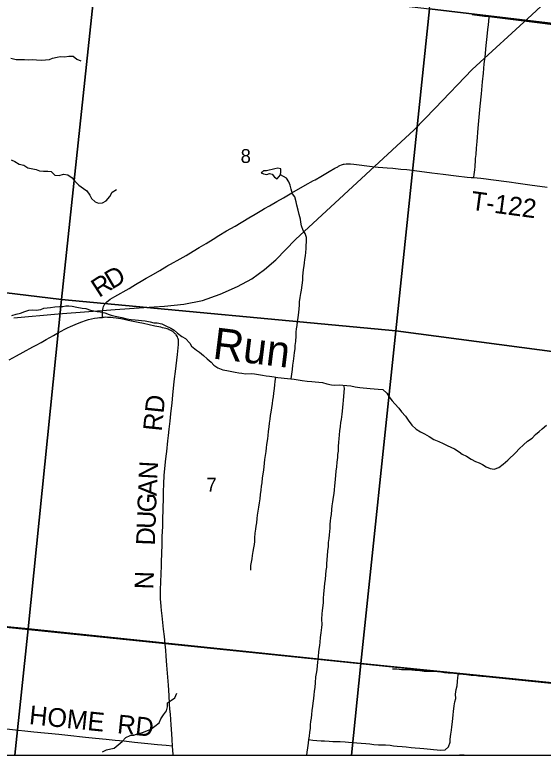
# Model space of a CAD drawing. Extents: x 0 to 1101, y 0 to 440.
# Drawn here: x 842.57 to 844.169, y 368.306 to 370.546 of the extents above; entities that cross this region are included whole.
import ezdxf

# ---------------------------------------------------------------- set-up
doc = ezdxf.new("R2010")
doc.units = 0
for name, color, linetype in [('Default', 7, 'Continuous'), ('GM_X_County_Road', 7, 'Continuous'), ('GM_X_Minor_Lake', 7, 'Continuous'), ('GM_X_Minor_River', 7, 'Continuous'), ('GM_X_Minor_River_Text', 7, 'Continuous'), ('GM_X_Rail_Line', 7, 'Continuous'), ('GM_X_Section', 7, 'Continuous'), ('GM_X_Section_Text', 7, 'Continuous'), ('GM_X_State_Route', 7, 'Continuous'), ('GM_X_Township', 7, 'Continuous'), ('GM_X_Township_Road', 7, 'Continuous'), ('GM_X_Township_Road_Text', 7, 'Continuous'), ('SH_Cut_Line', 7, 'Continuous')]:
    doc.layers.add(name, color=color, linetype=linetype)

msp = doc.modelspace()

# ---------------------------------------------------------------- linework, layer by layer
at = {"layer": 'Default'}
for points in [[(841.5459, 368.3059), (842.5698, 368.3059), (842.6097, 368.6878), (841.5895, 368.7863)], [(842.5698, 368.3059), (843.5891, 368.3059), (843.6172, 368.5829), (842.6097, 368.6878)], [(843.5891, 368.3059), (844.6587, 368.3059), (844.6767, 368.4763), (843.6172, 368.5829)]]:
    msp.add_lwpolyline(points, close=True, dxfattribs=at)
at = {"layer": 'GM_X_County_Road'}
for points in [[(844.6729, 368.4734), (843.0244, 368.6428), (842.0993, 368.7375)], [(838.4388, 368.3059), (844.6555, 368.3059)]]:
    msp.add_lwpolyline(points, dxfattribs=at)
at = {"layer": 'GM_X_Minor_Lake'}
for points in [[(843.3735, 370.0621), (843.3744, 370.0712), (843.3745, 370.0799), (843.3655, 370.0823), (843.3571, 370.0798), (843.3483, 370.0777), (843.34, 370.0766), (843.3319, 370.0745), (843.3228, 370.0738), (843.3179, 370.0702)], [(843.3179, 370.0702), (843.3152, 370.0682), (843.3227, 370.0647), (843.3322, 370.0634), (843.3409, 370.066), (843.3485, 370.0644), (843.356, 370.0548), (843.3642, 370.0501), (843.3735, 370.0621)]]:
    msp.add_lwpolyline(points, dxfattribs=at)
at = {"layer": 'GM_X_Minor_River'}
for points in [[(842.5578, 370.4152), (842.574, 370.4112), (842.5877, 370.4106), (842.5987, 370.4109), (842.6112, 370.4103), (842.6222, 370.4106), (842.6355, 370.41), (842.6503, 370.4086), (842.6628, 370.4096), (842.6746, 370.4113), (842.6842, 370.4154), (842.6975, 370.4186), (842.707, 370.42), (842.7203, 370.4195), (842.7329, 370.4212), (842.7458, 370.4214), (842.7578, 370.4125), (842.7699, 370.4066)], [(842.5587, 370.1072), (842.57, 370.1021), (842.5824, 370.0947), (842.5972, 370.0911), (842.6092, 370.0829), (842.6191, 370.0813), (842.6338, 370.0784), (842.644, 370.0737), (842.6561, 370.0728), (842.6694, 370.0734), (842.6801, 370.0725), (842.6909, 370.0606), (842.7038, 370.06), (842.7171, 370.064), (842.7304, 370.0623), (842.7436, 370.053), (842.7514, 370.043), (842.763, 370.0311), (842.7773, 370.021), (842.7874, 370.0137), (842.7963, 370.001), (842.8019, 369.9903), (842.8131, 369.9803), (842.823, 369.9767), (842.8355, 369.9777), (842.8462, 369.9836), (842.857, 369.996), (842.8648, 370.0099), (842.8775, 370.0181)], [(843.4063, 369.4447), (843.4086, 369.4585), (843.4103, 369.4725), (843.4113, 369.4858), (843.413, 369.4987), (843.4147, 369.5142), (843.4167, 369.5241), (843.418, 369.5351), (843.4186, 369.5453), (843.4199, 369.5578), (843.4209, 369.5753), (843.4214, 369.5855), (843.4227, 369.5958), (843.4244, 369.6064), (843.4257, 369.6174), (843.4274, 369.6303), (843.4291, 369.6451), (843.43, 369.6568), (843.4309, 369.6678), (843.4318, 369.6781), (843.4332, 369.6906), (843.4352, 369.7027), (843.4373, 369.7133), (843.439, 369.7285), (843.4411, 369.7433), (843.4417, 369.755), (843.4422, 369.7649), (843.4435, 369.7751), (843.4455, 369.7865), (843.4464, 369.796), (843.4477, 369.8058), (843.4494, 369.8168), (843.4507, 369.8271), (843.4516, 369.8392), (843.4517, 369.8487), (843.4523, 369.8597), (843.4525, 369.8722), (843.4485, 369.8844), (843.4421, 369.894), (843.4374, 369.9078), (843.4353, 369.9188), (843.4339, 369.9283), (843.4307, 369.9417), (843.4274, 369.9554), (843.4231, 369.9703), (843.4217, 369.9802), (843.417, 369.995), (843.4103, 370.005), (843.4059, 370.0187), (843.4027, 370.0309), (843.3994, 370.0405), (843.3924, 370.0523), (843.3735, 370.0621)], [(842.5611, 369.6369), (842.5733, 369.6402), (842.587, 369.643), (842.6, 369.6485), (842.6118, 369.6525), (842.6232, 369.6532), (842.6338, 369.6522), (842.6479, 369.6547), (842.6575, 369.6588), (842.6677, 369.6594), (842.6772, 369.6604), (842.6909, 369.6625), (842.705, 369.6634), (842.7145, 369.6641), (842.724, 369.6654), (842.7335, 369.6657), (842.7437, 369.6644), (842.757, 369.6612), (842.7736, 369.6587), (842.7846, 369.6578), (842.7986, 369.6523), (842.8088, 369.6502), (842.8187, 369.649), (842.8281, 369.6477), (842.8418, 369.6448), (842.855, 369.639), (842.8648, 369.6365), (842.8788, 369.6337), (842.8936, 369.6308), (842.9087, 369.6268), (842.9216, 369.6248), (842.9341, 369.6234), (842.9436, 369.6225), (842.9534, 369.6213), (842.964, 369.62), (842.9792, 369.6171), (842.9902, 369.6147), (843.0004, 369.6138), (843.0144, 369.6109), (843.0272, 369.6051), (843.0419, 369.598), (843.0517, 369.5918), (843.0618, 369.5829), (843.0754, 369.5733), (843.0863, 369.5666), (843.099, 369.5528), (843.1042, 369.5432), (843.1192, 369.5316), (843.129, 369.525), (843.141, 369.515), (843.1515, 369.505), (843.1635, 369.4953), (843.1725, 369.4857), (843.1845, 369.4783), (843.1992, 369.472), (843.2117, 369.4703), (843.2215, 369.4675), (843.2371, 369.4647), (843.2473, 369.463), (843.2572, 369.4617), (843.2681, 369.4597), (843.2849, 369.4606), (843.2947, 369.4597), (843.3076, 369.4576), (843.3193, 369.4555), (843.3307, 369.4542)], [(843.3584, 369.4499), (843.357, 369.4368), (843.3557, 369.4269), (843.3544, 369.4155), (843.3527, 369.4015), (843.3514, 369.3905), (843.3498, 369.3803), (843.3489, 369.3697), (843.3468, 369.3575), (843.3443, 369.3439), (843.3426, 369.3333), (843.3413, 369.3223), (843.3397, 369.3102), (843.3384, 369.2995), (843.337, 369.2851), (843.3357, 369.2737), (843.3344, 369.2631), (843.3315, 369.2465), (843.3302, 369.2358), (843.3293, 369.2248), (843.3272, 369.2123), (843.3252, 369.2006), (843.3246, 369.1892), (843.3233, 369.1786), (843.3221, 369.1691), (843.3204, 369.1558), (843.3187, 369.1452), (843.317, 369.1304), (843.3157, 369.1202), (843.3144, 369.108), (843.3123, 369.0944), (843.311, 369.0819), (843.3089, 369.0698), (843.3068, 369.0569), (843.3055, 369.0447), (843.3034, 369.0318), (843.3025, 369.0224), (843.3008, 369.0087), (843.2991, 368.9989), (843.2983, 368.9894), (843.2966, 368.9776), (843.2956, 368.964), (843.2947, 368.9526), (843.2942, 368.9431), (843.2925, 368.9336), (843.2905, 368.9226), (843.2884, 368.9097), (843.2871, 368.8999), (843.2851, 368.89), (843.2834, 368.8794), (843.2828, 368.8657)], [(843.3307, 369.4542), (843.3402, 369.453), (843.3549, 369.4505), (843.3655, 369.4488), (843.3754, 369.4475), (843.3849, 369.4466), (843.3951, 369.4457), (843.405, 369.4448), (843.4152, 369.4436), (843.427, 369.4419), (843.4395, 369.4398), (843.4546, 369.4381), (843.4686, 369.4367), (843.4789, 369.4358), (843.4895, 369.4345), (843.5012, 369.4332), (843.5137, 369.43), (843.5285, 369.4268), (843.5387, 369.4255), (843.5524, 369.4261), (843.5622, 369.4252), (843.5748, 369.4242), (843.5869, 369.4237), (843.5994, 369.4208), (843.6142, 369.4187), (843.6244, 369.4178), (843.6354, 369.4165), (843.6449, 369.416), (843.6578, 369.4147), (843.6699, 369.413), (843.6835, 369.412), (843.6952, 369.4009), (843.7022, 369.3913), (843.7123, 369.3782), (843.7201, 369.3686), (843.7321, 369.3555), (843.7403, 369.3448), (843.7519, 369.3321), (843.7604, 369.3198), (843.7712, 369.3048), (843.7847, 369.2921), (843.7979, 369.2843), (843.8092, 369.2784), (843.8239, 369.2703), (843.8382, 369.2613), (843.8529, 369.2554), (843.8661, 369.2491), (843.8785, 369.2429), (843.8895, 369.2378), (843.9, 369.2331), (843.9143, 369.2234), (843.9241, 369.2168), (843.9365, 369.2105), (843.9508, 369.2019), (843.9644, 369.1945), (843.9754, 369.1902), (843.9855, 369.1851), (843.9964, 369.1785), (844.0081, 369.1734), (844.0206, 369.1717), (844.0344, 369.176), (844.0478, 369.1865), (844.062, 369.1988), (844.0859, 369.222), (844.0963, 369.2325), (844.1094, 369.2452), (844.1217, 369.2564), (844.1355, 369.2657), (844.1459, 369.2762), (844.1566, 369.2852), (844.1663, 369.2938), (844.1789, 369.3046)], [(843.5643, 369.425), (843.5667, 369.4164), (843.5654, 369.4038), (843.5641, 369.3928), (843.5635, 369.3792), (843.5626, 369.3693), (843.5617, 369.3579), (843.56, 369.3473), (843.5591, 369.3375), (843.557, 369.3219), (843.5553, 369.3124), (843.554, 369.3003), (843.5527, 369.2874), (843.551, 369.2757), (843.5501, 369.2635), (843.5495, 369.2533), (843.5486, 369.2404), (843.548, 369.2263), (843.5467, 369.2161), (843.5462, 369.2066), (843.5445, 369.1926), (843.5432, 369.1789), (843.5418, 369.1649), (843.5401, 369.1527), (843.5388, 369.141), (843.5383, 369.1304), (843.5374, 369.1209), (843.5361, 369.1087), (843.5348, 369.0974), (843.5331, 369.0871), (843.5314, 369.0727), (843.5297, 369.0606), (843.528, 369.0492), (843.5267, 369.034), (843.5254, 369.0238), (843.5245, 369.0143), (843.5236, 369.0045), (843.5227, 368.9931), (843.5218, 368.9825), (843.5209, 368.9722), (843.5199, 368.9616), (843.5186, 368.9491), (843.5177, 368.9362), (843.5164, 368.9252), (843.515, 368.9085), (843.5141, 368.899), (843.5135, 368.8842), (843.5126, 368.8747), (843.5114, 368.8652), (843.51, 368.8512), (843.5087, 368.8383), (843.507, 368.8254), (843.5057, 368.8148), (843.5052, 368.8034), (843.5039, 368.7939), (843.5029, 368.7802), (843.5028, 368.7681), (843.5019, 368.7586), (843.5001, 368.7442), (843.4988, 368.7332), (843.4984, 368.718)], [(843.4984, 368.718), (843.4993, 368.7017), (843.498, 368.6918), (843.4956, 368.6759), (843.4936, 368.6623), (843.4931, 368.6479), (843.4919, 368.638), (843.4903, 368.6267), (843.4891, 368.6172), (843.4879, 368.6054), (843.4846, 368.5774), (843.4834, 368.5645), (843.4818, 368.5528), (843.4802, 368.5429), (843.4785, 368.5248), (843.4773, 368.5115), (843.476, 368.499), (843.4748, 368.4888), (843.4736, 368.477), (843.4719, 368.4638), (843.4707, 368.4539), (843.4687, 368.4414), (843.4679, 368.4293), (843.4663, 368.4176), (843.4651, 368.4081), (843.4638, 368.3975), (843.4634, 368.3869), (843.4618, 368.3751), (843.4605, 368.3634), (843.4589, 368.3532), (843.4573, 368.3422), (843.4557, 368.3285), (843.4537, 368.3153), (843.4524, 368.3059)], [(843.4589, 368.353), (843.4718, 368.3515), (843.4839, 368.3499), (843.4971, 368.3494), (843.5069, 368.349), (843.5213, 368.3485), (843.5319, 368.3472), (843.5542, 368.3471), (843.5693, 368.3466), (843.5799, 368.3457), (843.595, 368.3441), (843.6049, 368.3436), (843.6177, 368.3424), (843.6321, 368.3415), (843.6446, 368.3402), (843.6559, 368.3386), (843.6707, 368.337), (843.6915, 368.3368), (843.7062, 368.3359), (843.716, 368.3347), (843.7266, 368.3331), (843.7417, 368.3318), (843.7542, 368.331), (843.7697, 368.3293), (843.7814, 368.3285), (843.7954, 368.3272), (843.8079, 368.3259), (843.8177, 368.3255), (843.8275, 368.3239), (843.8374, 368.3227), (843.8483, 368.3218), (843.8585, 368.321), (843.8718, 368.3216), (843.8825, 368.3314), (843.8871, 368.345), (843.8876, 368.3545), (843.8892, 368.3692), (843.8912, 368.3813), (843.8928, 368.3916), (843.8948, 368.4071), (843.8965, 368.4283), (843.8977, 368.4385), (843.8994, 368.4548), (843.9014, 368.4669), (843.9041, 368.4772), (843.9038, 368.4901), (843.9058, 368.5044), (843.9082, 368.5162), (843.9094, 368.5291), (843.911, 368.5408), (843.9128, 368.5526)], [(843.713, 368.5672), (843.7263, 368.567), (843.7403, 368.5654), (843.7516, 368.5653), (843.7618, 368.5648), (843.7716, 368.564), (843.7815, 368.5628), (843.7951, 368.5619), (843.8087, 368.5606), (843.8231, 368.5601), (843.8344, 368.56), (843.8495, 368.5592), (843.8597, 368.5579), (843.8703, 368.5563), (843.8809, 368.5551), (843.8915, 368.5546), (843.9013, 368.5538), (843.913, 368.5525), (843.9266, 368.5513), (843.9372, 368.55), (843.9512, 368.5484), (843.961, 368.5476), (843.9731, 368.5456), (843.9837, 368.5447), (843.9966, 368.5442), (844.0094, 368.543), (844.0226, 368.5421), (844.0355, 368.5412), (844.0468, 368.5404)], [(842.8348, 368.3161), (842.8473, 368.3225), (842.8602, 368.325), (842.87, 368.3268), (842.8822, 368.3377), (842.8944, 368.3471), (842.9059, 368.3595), (842.9184, 368.3655), (842.9301, 368.3662), (842.943, 368.3714), (842.9559, 368.3747), (842.9688, 368.3799), (842.9814, 368.3851), (842.9939, 368.3937), (843.0069, 368.4038), (843.0119, 368.4156), (843.0192, 368.428), (843.0284, 368.4401), (843.0315, 368.4518), (843.0316, 368.4647), (843.0434, 368.4726), (843.0536, 368.4797), (843.0602, 368.4933)], [(843.9302, 368.3059), (843.9295, 368.3059), (843.9163, 368.3072)]]:
    msp.add_lwpolyline(points, dxfattribs=at)
at = {"layer": 'GM_X_Rail_Line'}
msp.add_lwpolyline([(842.5667, 369.6293), (842.7008, 369.6418), (842.8731, 369.6548), (842.9601, 369.661), (843.0231, 369.6643), (843.0811, 369.6703), (843.1381, 369.682), (843.1912, 369.7014), (843.2433, 369.7245), (843.2867, 369.7478), (843.3257, 369.7756), (843.3601, 369.8045), (843.4196, 369.8665), (843.7782, 370.1986), (843.8417, 370.264), (843.9535, 370.3808), (844.1346, 370.5459), (844.3997, 370.7937)], dxfattribs=at)
at = {"layer": 'GM_X_Section'}
for points in [[(843.9352, 371.6074), (844.3881, 371.5681), (844.393, 371.547), (844.6414, 370.468), (843.8246, 370.5643)], [(842.8172, 370.6809), (842.711, 369.6847), (841.6791, 369.8096), (841.7775, 370.7877)], [(842.8172, 370.6809), (843.8246, 370.5643), (843.7228, 369.5896), (842.711, 369.6847)], [(843.8246, 370.5643), (844.6414, 370.468), (844.8139, 369.7283), (844.7837, 369.4496), (843.7228, 369.5896)], [(842.711, 369.6847), (842.6097, 368.6878), (841.5895, 368.7863), (841.6791, 369.8096)], [(843.7228, 369.5896), (843.6172, 368.5829), (842.6097, 368.6878), (842.711, 369.6847)], [(843.7228, 369.5896), (844.7837, 369.4496), (844.6767, 368.4763), (843.6172, 368.5829)]]:
    msp.add_lwpolyline(points, close=True, dxfattribs=at)
at = {"layer": 'GM_X_State_Route'}
msp.add_lwpolyline([(843.9535, 370.5474), (843.9911, 370.5426), (844.0058, 370.5409), (844.062, 370.5341), (844.0947, 370.53), (844.1588, 370.5223), (844.2291, 370.5134)], dxfattribs=at)
at = {"layer": 'GM_X_Township'}
msp.add_lwpolyline([(844.6729, 368.4734), (843.0244, 368.6428), (842.0993, 368.7375)], dxfattribs=at)
at = {"layer": 'GM_X_Township_Road'}
for points in [[(843.959, 370.0538), (843.9591, 370.0546), (843.96, 370.0627), (843.9607, 370.0698), (843.9616, 370.0772), (843.9628, 370.0877), (843.9632, 370.0926), (843.9638, 370.1013), (843.9645, 370.1118), (843.9656, 370.1236), (843.9675, 370.1428), (843.9692, 370.1625), (843.9725, 370.2034), (843.9761, 370.248), (843.9783, 370.2696), (843.9819, 370.3068), (843.9854, 370.3432), (843.9884, 370.3698), (843.9908, 370.3977), (843.9931, 370.4186), (843.9963, 370.4539), (843.9992, 370.4805), (844.0015, 370.5022), (844.003, 370.5158), (844.0043, 370.5272), (844.0055, 370.5384), (844.0058, 370.5409)], [(842.8349, 369.6307), (842.835, 369.6456), (842.8352, 369.65), (842.8358, 369.655), (842.8367, 369.6594), (842.838, 369.6636), (842.8398, 369.6677), (842.8423, 369.6714), (842.8452, 369.6748), (842.8483, 369.6779), (842.8522, 369.6811), (842.8585, 369.6854), (842.8728, 369.6941), (842.9153, 369.7186), (842.9265, 369.7253), (842.9345, 369.73), (842.9576, 369.7435), (842.9674, 369.7489), (842.9824, 369.7576), (843.0087, 369.7729), (843.0302, 369.7855), (843.0333, 369.7873), (843.0409, 369.7916), (843.0501, 369.7967), (843.061, 369.8028), (843.0878, 369.8183), (843.1098, 369.8312), (843.128, 369.8419), (843.1488, 369.8543), (843.1705, 369.8676), (843.1873, 369.8782), (843.2108, 369.8922), (843.2366, 369.9071), (843.2778, 369.9315), (843.2975, 369.9434), (843.3174, 369.9549), (843.3259, 369.9599), (843.341, 369.9685), (843.3631, 369.9811), (843.383, 369.9925), (843.4083, 370.0072), (843.4488, 370.0303), (843.4742, 370.0446), (843.4785, 370.0471), (843.4963, 370.0574), (843.5215, 370.072), (843.5387, 370.082), (843.5469, 370.0865), (843.5497, 370.0879), (843.5535, 370.0901), (843.5587, 370.0923), (843.5641, 370.0941), (843.5665, 370.0947), (843.5722, 370.0955), (843.5778, 370.0958), (843.5854, 370.0954), (843.5959, 370.0942), (843.6513, 370.0876), (843.6698, 370.0856), (843.6834, 370.0844), (843.697, 370.0833), (843.7143, 370.082), (843.7378, 370.0797), (843.7564, 370.0777), (843.7798, 370.0748), (843.8316, 370.0681), (843.8667, 370.0639), (843.9055, 370.0592), (843.9384, 370.0555), (843.951, 370.0544), (843.959, 370.0538)], [(843.959, 370.0538), (843.9695, 370.0529), (843.9799, 370.0518), (843.9961, 370.0502), (844.0107, 370.0484), (844.066, 370.0407), (844.0932, 370.0372), (844.1289, 370.0323), (844.1812, 370.025)], [(842.553, 369.5027), (842.5743, 369.5142), (842.595, 369.5254), (842.6243, 369.5417), (842.6342, 369.547), (842.6495, 369.5552), (842.6647, 369.5636), (842.6863, 369.5759), (842.7022, 369.5845), (842.7296, 369.599), (842.738, 369.6032), (842.759, 369.6126), (842.7724, 369.6177), (842.7836, 369.6216), (842.7926, 369.6242), (842.8017, 369.6264), (842.8109, 369.6281), (842.8195, 369.6293), (842.8263, 369.63), (842.8349, 369.6307)], [(843.0246, 368.6423), (843.0224, 368.6646), (843.0197, 368.6868), (843.0153, 368.7276), (843.0137, 368.7437), (843.0126, 368.7554), (843.0116, 368.7685), (843.0111, 368.7784), (843.0108, 368.789), (843.0111, 368.8064), (843.0128, 368.8542), (843.0136, 368.8785), (843.0141, 368.8903), (843.0149, 368.9176), (843.0153, 368.9424), (843.016, 368.9673), (843.0173, 368.9977), (843.0179, 369.0262), (843.0184, 369.0436), (843.0188, 369.0585), (843.0193, 369.0772), (843.0196, 369.0902), (843.02, 369.1032), (843.0209, 369.1268), (843.0222, 369.1523), (843.023, 369.1634), (843.0248, 369.182), (843.026, 369.1937), (843.0279, 369.211), (843.0295, 369.2252), (843.0329, 369.2567), (843.0347, 369.2728), (843.0369, 369.2925), (843.0396, 369.3166), (843.0419, 369.3388), (843.0456, 369.3722), (843.0481, 369.3957), (843.0513, 369.4266), (843.0534, 369.4451), (843.0559, 369.4667), (843.0616, 369.5186), (843.0646, 369.5488), (843.0649, 369.5525), (843.0651, 369.5549), (843.0652, 369.5568), (843.0652, 369.5587), (843.0652, 369.5596), (843.0652, 369.5607), (843.0651, 369.5618), (843.0649, 369.5628), (843.0647, 369.5638), (843.0644, 369.565), (843.064, 369.5666), (843.0635, 369.5682), (843.0622, 369.5716), (843.0605, 369.5748), (843.0585, 369.5778), (843.0569, 369.5798), (843.0553, 369.5814), (843.0532, 369.5832), (843.0495, 369.5863), (843.0477, 369.5876), (843.0436, 369.5902), (843.0419, 369.5913), (843.0399, 369.5923), (843.0373, 369.5935), (843.0341, 369.5947), (843.0308, 369.5958), (843.0266, 369.597), (843.0221, 369.5981), (843.0163, 369.5995), (843.0114, 369.6006), (843.0053, 369.6019), (842.9939, 369.6043), (842.9595, 369.6117), (842.9427, 369.6153), (842.9283, 369.6184), (842.913, 369.6216), (842.9009, 369.624), (842.8909, 369.6259), (842.883, 369.6273), (842.8762, 369.6284), (842.8672, 369.6294), (842.861, 369.6301), (842.8565, 369.6304), (842.8503, 369.6307), (842.8446, 369.6309), (842.8402, 369.6308), (842.8349, 369.6307)], [(843.0471, 368.3329), (843.0462, 368.3537), (843.045, 368.3704), (843.0429, 368.3977), (843.0404, 368.4298), (843.0393, 368.4447), (843.0382, 368.4608), (843.0366, 368.4869), (843.0344, 368.5179), (843.0301, 368.5786), (843.0281, 368.6059), (843.0265, 368.6238), (843.0246, 368.6423)], [(843.0471, 368.3329), (843.0281, 368.3348), (843.0011, 368.3374), (842.9725, 368.3404), (842.9322, 368.3447), (842.8997, 368.3481), (842.8731, 368.3507), (842.8466, 368.3534), (842.8138, 368.3566), (842.7835, 368.3598), (842.7303, 368.3653), (842.7025, 368.3681), (842.6271, 368.376), (842.5536, 368.3834), (842.5016, 368.3888), (842.4448, 368.3945), (842.4293, 368.3959), (842.4083, 368.3982), (842.3799, 368.4013), (842.3552, 368.404), (842.3204, 368.408), (842.293, 368.4112)], [(843.0494, 368.3059), (843.0493, 368.3075), (843.0471, 368.3329)]]:
    msp.add_lwpolyline(points, dxfattribs=at)
at = {"layer": 'SH_Cut_Line'}
msp.add_lwpolyline([(837.3258, 378.2649), (837.3258, 368.3059), (850.9258, 368.3059)], dxfattribs=at)

# ---------------------------------------------------------------- texts
at = {"layer": 'GM_X_Minor_River_Text'}
msp.add_text('Run', height=0.0947, rotation=352.9996, dxfattribs=at).set_placement((843.1662, 369.5065))
at = {"layer": 'GM_X_Section_Text'}
for s, p in [('8', (843.2531, 370.098)), ('7', (843.1497, 369.1035))]:
    msp.add_text(s, height=0.0419, rotation=0, dxfattribs=at).set_placement(p)
at = {"layer": 'GM_X_Township_Road_Text'}
for s, height, rotation, p in [('T-122', 0.05682, 352.3874, (843.9475, 369.9568)), ('D', 0.0568, 30.5546, (842.8632, 369.7142)), ('R', 0.0568, 32.9756, (842.8246, 369.6891)), ('RD', 0.05682, 84.1435, (843.0141, 369.2843)), ('N', 0.0568, 86.9933, (843.0008, 369.1395)), ('A', 0.0568, 87.8063, (842.9989, 369.0897)), ('G', 0.0568, 87.8065, (842.997, 369.0398)), ('U', 0.0568, 87.8101, (842.9951, 368.9898)), ('D', 0.0568, 87.8065, (842.9932, 368.9398)), ('N', 0.0568, 88.1232, (842.989, 368.807)), ('HOME', 0.05682, 354.1511, (842.6113, 368.4001)), ('RD', 0.05682, 354.0932, (842.8779, 368.3726))]:
    msp.add_text(s, height=height, rotation=rotation, dxfattribs=at).set_placement(p)

doc.saveas('drawing.dxf')
